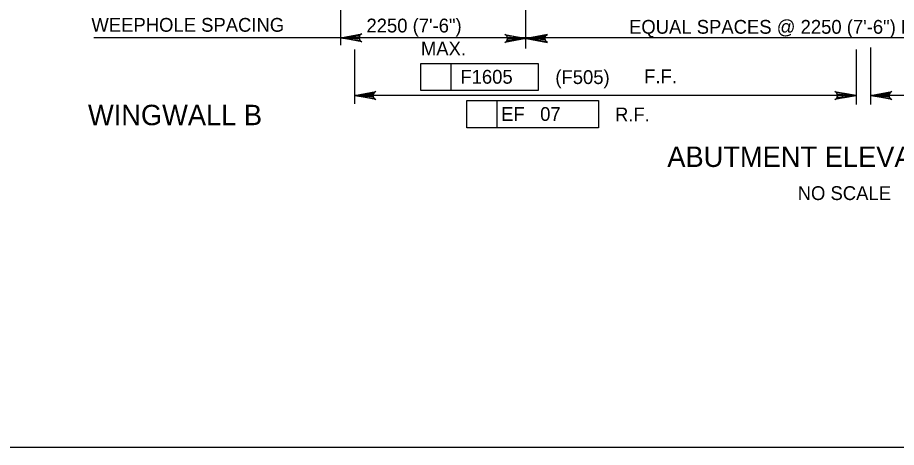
# Model space of a CAD drawing. Extents: x 638340 to 640241, y 295465 to 298435.
# Drawn here: x 638568.5 to 638759.5, y 296668.5 to 296761.8 of the extents above; entities that cross this region are included whole.
import ezdxf

# ---------------------------------------------------------------- set-up
doc = ezdxf.new("R2010")
doc.units = 0
for name, color, linetype in [('2', 7, 'Continuous'), ('3', 7, 'Continuous'), ('4', 7, 'Continuous'), ('5', 7, 'Continuous')]:
    doc.layers.add(name, color=color, linetype=linetype)

msp = doc.modelspace()

# ---------------------------------------------------------------- linework, layer by layer
at = {"layer": '2'}
msp.add_line((639261.46, 296668.46), (638475.46, 296668.46), dxfattribs=at)
at = {"layer": '3'}
for p, q in [((638638.69, 296779.65), (638638.69, 296755.83)), ((638871.12, 296757.45), (638585.07, 296757.45)), ((638641.69, 296754.89), (638641.69, 296743.06)), ((638750.79, 296754.87), (638750.79, 296742.97)), ((638753.87, 296755.3), (638753.87, 296742.97)), ((638753.87, 296755.14), (638753.87, 296753.42)), ((638750.79, 296754.44), (638750.79, 296753.42)), ((638656.14, 296751.88), (638681.68, 296751.88)), ((638656.14, 296745.97), (638656.14, 296751.88)), ((638662.73, 296745.97), (638662.73, 296751.88)), ((638681.68, 296751.88), (638681.68, 296745.97)), ((638681.68, 296745.97), (638656.14, 296745.97)), ((638750.79, 296744.88), (638641.69, 296744.88)), ((638666.12, 296737.89), (638666.12, 296743.8)), ((638666.12, 296743.8), (638694.78, 296743.8)), ((638672.71, 296737.89), (638672.71, 296743.8)), ((638694.78, 296743.8), (638694.78, 296737.89)), ((638867.86, 296744.88), (638753.87, 296744.88)), ((638694.78, 296737.89), (638666.12, 296737.89))]:
    msp.add_line(p, q, dxfattribs=at)
for points in [[(638641.69, 296744.88), (638646.35, 296745.75), (638646, 296745.51), (638645.81, 296745.19), (638645.76, 296744.88), (638645.81, 296744.57), (638646, 296744.26), (638646.35, 296744.01), (638641.69, 296744.88), (638646, 296744.26), (638645.81, 296744.57), (638641.69, 296744.88), (638645.76, 296744.88), (638645.81, 296745.19), (638641.69, 296744.88), (638646, 296745.51)], [(638750.79, 296744.88), (638746.13, 296744.01), (638746.49, 296744.26), (638746.67, 296744.57), (638746.73, 296744.88), (638746.67, 296745.19), (638746.49, 296745.51), (638746.13, 296745.75), (638750.79, 296744.88), (638746.49, 296745.51), (638746.67, 296745.19), (638750.79, 296744.88), (638746.73, 296744.88), (638746.67, 296744.57), (638750.79, 296744.88), (638746.49, 296744.26)], [(638753.87, 296744.88), (638758.53, 296745.75), (638758.17, 296745.51), (638757.98, 296745.19), (638757.93, 296744.88), (638757.98, 296744.57), (638758.17, 296744.26), (638758.53, 296744.01), (638753.87, 296744.88), (638758.17, 296744.26), (638757.98, 296744.57), (638753.87, 296744.88), (638757.93, 296744.88), (638757.98, 296745.19), (638753.87, 296744.88), (638758.17, 296745.51)]]:
    msp.add_lwpolyline(points, dxfattribs=at)
for points in [[(638747.84, 296745.37), (638747.84, 296744.39), (638750.79, 296744.88)], [(638756.82, 296745.37), (638756.82, 296744.39), (638753.87, 296744.88)]]:
    msp.add_lwpolyline(points, close=True, dxfattribs=at)
at = {"layer": '4'}
for points in [[(638638.69, 296757.45), (638643.35, 296758.32), (638642.99, 296758.07), (638642.81, 296757.76), (638642.75, 296757.45), (638642.81, 296757.13), (638642.99, 296756.82), (638643.35, 296756.57), (638638.69, 296757.45), (638642.99, 296756.82), (638642.81, 296757.13), (638638.69, 296757.45), (638642.75, 296757.45), (638642.81, 296757.76), (638638.69, 296757.45), (638642.99, 296758.07)], [(638679.04, 296757.31), (638674.38, 296756.44), (638674.74, 296756.69), (638674.92, 296757), (638674.98, 296757.31), (638674.92, 296757.62), (638674.74, 296757.94), (638674.38, 296758.18), (638679.04, 296757.31), (638674.74, 296757.94), (638674.92, 296757.62), (638679.04, 296757.31), (638674.98, 296757.31), (638674.92, 296757), (638679.04, 296757.31), (638674.74, 296756.69)], [(638679.04, 296757.31), (638683.7, 296756.44), (638683.34, 296756.69), (638683.16, 296757), (638683.1, 296757.31), (638683.16, 296757.62), (638683.34, 296757.94), (638683.7, 296758.18), (638679.04, 296757.31), (638683.34, 296757.94), (638683.16, 296757.62), (638679.04, 296757.31), (638683.1, 296757.31), (638683.16, 296757), (638679.04, 296757.31), (638683.34, 296756.69)]]:
    msp.add_lwpolyline(points, dxfattribs=at)
at = {"layer": '5'}
msp.add_line((638678.93, 296802.04), (638678.93, 296755.07), dxfattribs=at)

# ---------------------------------------------------------------- texts
at = {"layer": '3'}
for s, height, p in [('WEEPHOLE SPACING', 3.0001, (638584.53, 296758.74)), ('2250 (7\'-6")', 3.0001, (638644.32, 296758.59)), ('EQUAL SPACES @ 2250 (7\'-6") MAX.', 3.0001, (638701.4, 296758.31)), ('MAX.', 3, (638656.16, 296753.59)), ('F1605', 3, (638664.73, 296747.46)), ('(F505)', 3, (638685.38, 296747.39)), ('F.F.', 3, (638704.69, 296747.55)), ('WINGWALL B', 4.429, (638583.79, 296738.45)), ('EF   07', 3, (638673.61, 296739.38)), ('R.F.', 3, (638698.35, 296739.28)), ('ABUTMENT ELEVATION', 4.4294, (638709.72, 296729.38)), ('NO SCALE', 3, (638738.06, 296722.19))]:
    msp.add_text(s, height=height, dxfattribs=at).set_placement(p)

doc.saveas('drawing.dxf')
